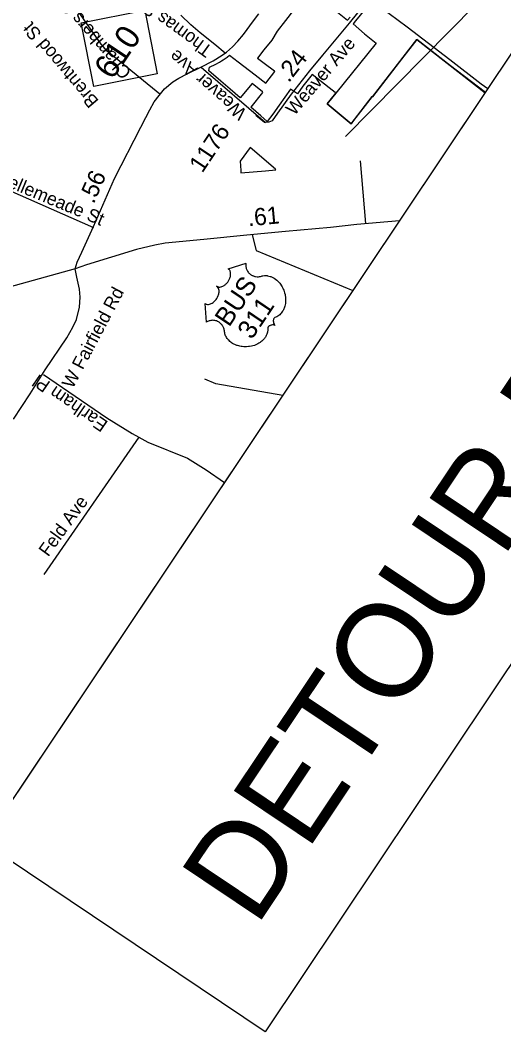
# Model space of a CAD drawing. Extents: x 1715610 to 1720914, y 798298 to 802505.
# Drawn here: x 1715978.1 to 1716054.7, y 799248.2 to 799408.2 of the extents above; entities that cross this region are included whole.
import ezdxf

# ---------------------------------------------------------------- set-up
doc = ezdxf.new("R2010")
doc.units = 0
doc.layers.add('Default', color=7, linetype='Continuous')
doc.layers.add('Prop DSN Text', color=7, linetype='Continuous')

msp = doc.modelspace()

# ---------------------------------------------------------------- linework, layer by layer
at = {"layer": 'Default'}
for p, q in [((1715972.32, 799278.02), (1716051.78, 799396.74)), ((1715972.32, 799278.02), (1716051.78, 799396.74)), ((1716032.86, 799376.02), (1716032.01, 799385.92)), ((1715968.74, 799384.6), (1715989.72, 799375.36)), ((1715996.89, 799342.19), (1715981.85, 799320.5))]:
    msp.add_line(p, q, dxfattribs=at)
for points in [[(1716000.21, 799396.44), (1715991.91, 799403.28), (1715990.94, 799404.35), (1715986.56, 799410.62), (1715991.72, 799414.54), (1715992.69, 799415.5), (1715993.27, 799416.38), (1715994.58, 799418.96), (1715994.78, 799419.39), (1715994.95, 799419.91), (1715995.07, 799420.44), (1715995.12, 799420.76), (1715995.19, 799421.4), (1715993.8, 799421.92), (1715992.13, 799422.61), (1715990.16, 799423.64), (1715988.78, 799424.55), (1715985.28, 799427.36)], [(1716027.99, 799416.77), (1716033.28, 799412.42), (1716034.06, 799411.66), (1716033.44, 799410.77), (1716031.22, 799408.06), (1716030.83, 799407.59), (1716032.62, 799405.99), (1716034.5, 799404.5), (1716028.09, 799396.64), (1716026.7, 799394.94), (1716030.53, 799391.78), (1716033.85, 799396.08), (1716033.88, 799396.05), (1716040.93, 799405.08), (1716051.74, 799396.68)], [(1716027.99, 799416.77), (1716033.28, 799412.42), (1716034.06, 799411.66), (1716033.44, 799410.77), (1716031.22, 799408.06), (1716030.83, 799407.59), (1716032.62, 799405.99), (1716034.5, 799404.5), (1716028.09, 799396.64), (1716026.7, 799394.94), (1716030.53, 799391.78), (1716033.85, 799396.08), (1716033.88, 799396.05), (1716040.93, 799405.08), (1716051.74, 799396.68)], [(1716065.19, 799416.77), (1716063.71, 799416.54), (1716056.96, 799412.37), (1716050.23, 799410.59), (1716029.64, 799389.75)], [(1716028.09, 799396.64), (1716027.97, 799396.72), (1716027.03, 799397.46), (1716024.35, 799399.55), (1716022.87, 799397.71), (1716022, 799396.51), (1716020.91, 799397.23), (1716019.14, 799394.7), (1716018.1, 799393.32), (1716017.21, 799392.15), (1716016.21, 799393.02), (1716014.66, 799394.38), (1716014.67, 799394.4), (1716016.56, 799396.74), (1716016.46, 799396.82), (1716014.86, 799398.13), (1716012.97, 799395.86), (1716011.34, 799397.27), (1716009.91, 799398.52), (1716008.01, 799400.17), (1716008.01, 799400.2), (1716008.11, 799400.71), (1716009.1, 799401.22), (1716009.7, 799401.54), (1716010, 799401.73), (1716010.26, 799401.9), (1716010.88, 799402.29), (1716011.24, 799402.6), (1716012.61, 799401.57), (1716015.33, 799399.51), (1716017.03, 799398.22), (1716018.46, 799400.05), (1716018.37, 799400.12), (1716016.76, 799401.33), (1716015.71, 799402.12), (1716015.73, 799402.15), (1716016.77, 799403.45), (1716018.01, 799405), (1716018.84, 799406.4), (1716020.16, 799408.1), (1716022.72, 799411.41)], [(1716028.09, 799396.64), (1716027.97, 799396.72), (1716027.03, 799397.46), (1716024.35, 799399.55), (1716022.87, 799397.71), (1716022, 799396.51), (1716020.91, 799397.23), (1716019.14, 799394.7), (1716018.1, 799393.32), (1716017.21, 799392.15), (1716016.21, 799393.02), (1716014.66, 799394.38), (1716014.67, 799394.4), (1716016.56, 799396.74), (1716016.46, 799396.82), (1716014.86, 799398.13), (1716012.97, 799395.86), (1716011.34, 799397.27), (1716009.91, 799398.52), (1716008.01, 799400.17), (1716008.01, 799400.2), (1716008.11, 799400.71), (1716009.1, 799401.22), (1716009.7, 799401.54), (1716010, 799401.73), (1716010.26, 799401.9), (1716010.88, 799402.29), (1716011.24, 799402.6), (1716012.61, 799401.57), (1716015.33, 799399.51), (1716017.03, 799398.22), (1716018.46, 799400.05), (1716018.37, 799400.12), (1716016.76, 799401.33), (1716015.71, 799402.12), (1716015.73, 799402.15), (1716016.77, 799403.45), (1716018.01, 799405), (1716018.84, 799406.4), (1716020.16, 799408.1), (1716022.72, 799411.41)], [(1716033.43, 799411.51), (1716031.53, 799409.34), (1716030.19, 799407.67), (1716025.98, 799402.65), (1716023.9, 799400.14), (1716021.02, 799396.44), (1716018.86, 799393.43), (1716018, 799392.24), (1716017.5, 799392.02), (1716016.79, 799391.99), (1716016, 799392.6), (1716015.44, 799393.06)], [(1716052.14, 799397.28), (1716051.13, 799398.06), (1716046.12, 799401.91), (1716039.37, 799407.05), (1716036.56, 799409.17), (1716033.43, 799411.51)], [(1716026.77, 799410.67), (1716029.92, 799408.14), (1716030.36, 799408.66)], [(1716026.77, 799410.67), (1716029.92, 799408.14), (1716030.36, 799408.66)], [(1715986.84, 799368.85), (1715987.13, 799369.88), (1715987.88, 799371.47), (1715989.71, 799375.55), (1715993.06, 799383.12), (1715997.21, 799391.26), (1715998, 799392.76), (1715998.63, 799393.99), (1715999.33, 799395.27), (1716000.1, 799396.27), (1716000.97, 799397.3), (1716002.29, 799398.39), (1716003.22, 799399.01), (1716004.58, 799399.68), (1716006.73, 799400.74), (1716008.66, 799401.74), (1716010.09, 799402.6), (1716010.8, 799403.12), (1716011.73, 799403.95), (1716012.58, 799404.82), (1716013.47, 799405.88), (1716015.08, 799408.04), (1716015.92, 799409.15)], [(1716010.59, 799402.92), (1716008.95, 799404.33), (1716006.63, 799406.14), (1716005.16, 799407.43), (1716003.54, 799408.95)], [(1716051.78, 799396.74), (1716046.27, 799400.95), (1716040.93, 799405.08), (1716038.14, 799401.5), (1716033.88, 799396.05), (1716033.85, 799396.08), (1716030.91, 799392.28), (1716030.53, 799391.78), (1716026.7, 799394.94), (1716028.1, 799396.63), (1716028.09, 799396.64)], [(1716051.78, 799396.74), (1716046.27, 799400.95), (1716040.93, 799405.08), (1716038.14, 799401.5), (1716033.88, 799396.05), (1716033.85, 799396.08), (1716030.91, 799392.28), (1716030.53, 799391.78), (1716026.7, 799394.94), (1716028.1, 799396.63), (1716028.09, 799396.64)], [(1716006.78, 799400.73), (1716016.94, 799391.96)], [(1716016.95, 799384.34), (1716018.59, 799384.47), (1716018.48, 799384.57), (1716018.52, 799384.57), (1716014.52, 799388.04), (1716012.92, 799385.84), (1716013.04, 799384.4), (1716013.06, 799384.12), (1716013.07, 799384.02), (1716016.95, 799384.34)], [(1716016.95, 799384.34), (1716018.59, 799384.47), (1716018.48, 799384.57), (1716018.52, 799384.57), (1716014.52, 799388.04), (1716012.92, 799385.84), (1716013.04, 799384.4), (1716013.06, 799384.12), (1716013.07, 799384.02), (1716016.95, 799384.34)], [(1716038.17, 799376.41), (1716031.4, 799375.82), (1716027.27, 799375.37), (1716020.1, 799374.74), (1716013.98, 799374.17), (1716007.2, 799373.48), (1716001.09, 799372.91), (1715999.44, 799372.56), (1715996.55, 799371.9), (1715988.64, 799369.45), (1715986.84, 799368.85)], [(1716014.86, 799374.19), (1716015.47, 799371.73), (1716030.8, 799365.4)], [(1715986.84, 799368.85), (1715962.99, 799362.25), (1715953.85, 799359.38), (1715949.64, 799358.24), (1715946.04, 799357.53), (1715944.36, 799357.29), (1715943.08, 799357.18), (1715942.09, 799357.37), (1715940.85, 799357.55), (1715939.75, 799357.81), (1715937.33, 799358.63), (1715933.11, 799360.09), (1715929.18, 799361.52), (1715923.03, 799363.8), (1715918.6, 799365.32), (1715911.73, 799367.84), (1715910.01, 799368.27), (1715908.5, 799368.4), (1715904.82, 799368.65)], [(1715977.08, 799345.07), (1715979.67, 799349.07), (1715982.09, 799352.83), (1715985.48, 799357.9), (1715986.44, 799359.59), (1715987.02, 799360.84), (1715987.52, 799362.75), (1715987.63, 799364.33), (1715987.53, 799365.6), (1715987.1, 799367.53), (1715986.84, 799368.85)], [(1715981.82, 799352.1), (1715991.82, 799345.25), (1715995.83, 799342.78), (1715996.89, 799342.19)], [(1716019.69, 799348.8), (1716009.1, 799350.65), (1716007.36, 799351.4)], [(1715996.89, 799342.19), (1715998.33, 799341.42), (1716004.6, 799338.87), (1716007.55, 799337.06), (1716010.47, 799335.02)]]:
    msp.add_lwpolyline(points, dxfattribs=at)
for points in [[(1715989.78, 799397.69), (1715987.79, 799407.74), (1715997.83, 799409.73), (1715999.82, 799399.69)], [(1716007.38, 799363.34), (1716007.47, 799363.29), (1716007.57, 799363.24), (1716007.63, 799363.23), (1716007.75, 799363.21), (1716007.91, 799363.21), (1716008.09, 799363.24), (1716008.26, 799363.29), (1716008.36, 799363.33), (1716008.52, 799363.42), (1716008.68, 799363.52), (1716008.84, 799363.66), (1716008.99, 799363.8), (1716009.13, 799363.97), (1716009.26, 799364.15), (1716009.37, 799364.36), (1716009.48, 799364.61), (1716009.52, 799364.73), (1716009.56, 799364.86), (1716009.58, 799365), (1716009.6, 799365.15), (1716009.6, 799365.28), (1716009.6, 799365.39), (1716009.57, 799365.56), (1716009.52, 799365.71), (1716009.49, 799365.78), (1716009.45, 799365.85), (1716009.36, 799365.96), (1716009.32, 799366.01), (1716009.22, 799366.09), (1716009.31, 799366.03), (1716009.37, 799366.01), (1716009.44, 799365.98), (1716009.51, 799365.97), (1716009.62, 799365.95), (1716009.72, 799365.95), (1716009.88, 799365.97), (1716009.96, 799365.99), (1716010.03, 799366.01), (1716010.21, 799366.09), (1716010.39, 799366.19), (1716010.47, 799366.24), (1716010.55, 799366.3), (1716010.65, 799366.38), (1716010.74, 799366.46), (1716010.82, 799366.55), (1716010.91, 799366.64), (1716010.98, 799366.74), (1716011.04, 799366.82), (1716011.11, 799366.93), (1716011.17, 799367.03), (1716011.23, 799367.14), (1716011.28, 799367.26), (1716011.32, 799367.36), (1716011.37, 799367.49), (1716011.4, 799367.62), (1716011.42, 799367.74), (1716011.44, 799367.9), (1716011.44, 799368.04), (1716011.43, 799368.15), (1716011.41, 799368.28), (1716011.37, 799368.42), (1716011.34, 799368.52), (1716011.29, 799368.59), (1716011.24, 799368.67), (1716011.17, 799368.74), (1716011.11, 799368.8), (1716011.06, 799368.84), (1716013.87, 799369.73), (1716013.86, 799369.68), (1716013.84, 799369.54), (1716013.83, 799369.42), (1716013.84, 799369.23), (1716013.85, 799369.14), (1716013.87, 799369.05), (1716013.89, 799368.96), (1716013.91, 799368.87), (1716013.95, 799368.77), (1716014, 799368.67), (1716014.05, 799368.56), (1716014.1, 799368.47), (1716014.21, 799368.31), (1716014.29, 799368.22), (1716014.36, 799368.14), (1716014.52, 799368.01), (1716014.6, 799367.95), (1716014.68, 799367.89), (1716014.76, 799367.84), (1716014.85, 799367.79), (1716014.95, 799367.75), (1716015.03, 799367.72), (1716015.14, 799367.68), (1716015.27, 799367.64), (1716015.4, 799367.61), (1716015.63, 799367.59), (1716015.87, 799367.59), (1716016.02, 799367.6), (1716016.15, 799367.63), (1716016.33, 799367.68), (1716016.43, 799367.71), (1716016.56, 799367.73), (1716016.78, 799367.76), (1716016.88, 799367.76), (1716016.98, 799367.76), (1716017.09, 799367.76), (1716017.2, 799367.75), (1716017.3, 799367.74), (1716017.51, 799367.69), (1716017.7, 799367.64), (1716017.8, 799367.6), (1716018.01, 799367.51), (1716018.11, 799367.46), (1716018.31, 799367.36), (1716018.53, 799367.21), (1716018.73, 799367.05), (1716018.95, 799366.84), (1716019.07, 799366.71), (1716019.21, 799366.55), (1716019.33, 799366.4), (1716019.49, 799366.16), (1716019.6, 799365.98), (1716019.71, 799365.75), (1716019.78, 799365.61), (1716019.85, 799365.45), (1716019.92, 799365.26), (1716019.99, 799365.04), (1716020.05, 799364.79), (1716020.08, 799364.6), (1716020.12, 799364.36), (1716020.13, 799364.22), (1716020.14, 799364.03), (1716020.14, 799363.77), (1716020.13, 799363.53), (1716020.1, 799363.33), (1716020.07, 799363.16), (1716020.02, 799362.95), (1716019.91, 799362.61), (1716019.86, 799362.49), (1716019.8, 799362.36), (1716019.74, 799362.24), (1716019.67, 799362.12), (1716019.57, 799361.97), (1716019.46, 799361.83), (1716019.34, 799361.7), (1716019.21, 799361.58), (1716019.07, 799361.45), (1716018.92, 799361.35), (1716018.75, 799361.26), (1716018.45, 799361.12), (1716018.36, 799361.07), (1716018.33, 799361.04), (1716018.26, 799360.95), (1716018.22, 799360.86), (1716018.2, 799360.74), (1716018.19, 799360.67), (1716018.19, 799360.57), (1716018.2, 799360.49), (1716018.21, 799360.38), (1716018.24, 799360.3), (1716018.25, 799360.24), (1716018.31, 799360.1), (1716018.35, 799360.04), (1716018.4, 799359.97), (1716018.48, 799359.89), (1716018.34, 799359.94), (1716018.23, 799359.96), (1716018.14, 799359.96), (1716018.05, 799359.96), (1716017.93, 799359.94), (1716017.83, 799359.92), (1716017.72, 799359.89), (1716017.62, 799359.84), (1716017.55, 799359.8), (1716017.49, 799359.76), (1716017.43, 799359.7), (1716017.39, 799359.65), (1716017.36, 799359.6), (1716017.33, 799359.53), (1716017.33, 799359.4), (1716017.33, 799359.28), (1716017.33, 799359.15), (1716017.31, 799359.01), (1716017.3, 799358.9), (1716017.27, 799358.79), (1716017.24, 799358.65), (1716017.19, 799358.51), (1716017.13, 799358.38), (1716017.08, 799358.26), (1716017.01, 799358.14), (1716016.94, 799358.03), (1716016.87, 799357.93), (1716016.79, 799357.83), (1716016.71, 799357.72), (1716016.59, 799357.59), (1716016.48, 799357.49), (1716016.36, 799357.38), (1716016.23, 799357.28), (1716016.09, 799357.18), (1716015.89, 799357.05), (1716015.75, 799356.97), (1716015.51, 799356.85), (1716015.2, 799356.73), (1716014.95, 799356.66), (1716014.76, 799356.61), (1716014.45, 799356.55), (1716014.26, 799356.52), (1716013.93, 799356.5), (1716013.7, 799356.5), (1716013.53, 799356.51), (1716013.28, 799356.53), (1716013.12, 799356.55), (1716012.91, 799356.59), (1716012.71, 799356.64), (1716012.53, 799356.69), (1716012.42, 799356.73), (1716012.23, 799356.8), (1716012.1, 799356.86), (1716011.93, 799356.94), (1716011.75, 799357.04), (1716011.59, 799357.15), (1716011.47, 799357.24), (1716011.32, 799357.35), (1716011.18, 799357.48), (1716011.06, 799357.61), (1716010.98, 799357.7), (1716010.89, 799357.82), (1716010.79, 799357.97), (1716010.71, 799358.11), (1716010.65, 799358.25), (1716010.58, 799358.4), (1716010.54, 799358.54), (1716010.5, 799358.71), (1716010.47, 799358.87), (1716010.45, 799359.02), (1716010.42, 799359.2), (1716010.39, 799359.3), (1716010.35, 799359.44), (1716010.3, 799359.55), (1716010.25, 799359.64), (1716010.18, 799359.78), (1716010.12, 799359.87), (1716010.02, 799360), (1716009.94, 799360.08), (1716009.84, 799360.18), (1716009.74, 799360.27), (1716009.61, 799360.37), (1716009.49, 799360.44), (1716009.35, 799360.52), (1716009.2, 799360.58), (1716009.07, 799360.62), (1716008.91, 799360.66), (1716008.79, 799360.68), (1716008.62, 799360.69), (1716008.44, 799360.68), (1716008.29, 799360.66), (1716008.15, 799360.63), (1716008.03, 799360.6), (1716007.92, 799360.56), (1716007.8, 799360.5), (1716007.69, 799360.43), (1716007.63, 799360.39)]]:
    msp.add_lwpolyline(points, close=True, dxfattribs=at)
at = {"layer": 'Prop DSN Text'}
for points in [[(1715972.32, 799278.02), (1716250.51, 799693.66), (1715888.23, 799936.14), (1715610.03, 799520.5)], [(1715972.32, 799278.02), (1716250.51, 799693.66), (1716295.13, 799663.8), (1716016.93, 799248.16)]]:
    msp.add_lwpolyline(points, close=True, dxfattribs=at)

# ---------------------------------------------------------------- texts
at = {"layer": 'Default'}
for s, height, rotation, p in [('Chambers St', 2.0663, 130.7033, (1715995.86, 799399.95)), ('Thomas St', 2.066, 144.0353, (1716008.73, 799403.81)), ('Brentwood St', 2.0663, 130.2929, (1715990.65, 799395.4)), ('610', 3.806, 56.2051, (1715992.72, 799398.58)), ('Weaver Ave', 2.066, 49.4366, (1716021.54, 799392.96)), ('Weaver Ave', 2.066, 138.5938, (1716014.13, 799393.72)), ('.24', 2.719, 52.1746, (1716020.64, 799398.16)), ('1176', 2.719, 56.2051, (1716006.95, 799383.87)), ('Bellemeade St', 2.0663, 337.4353, (1715974.29, 799382.51)), ('.56', 2.719, 66.1133, (1715989.75, 799378.99)), ('.61', 2.719, 5.3605, (1716014.26, 799375.56)), ('BUS', 2.991, 56.2051, (1716011.2, 799359.5)), ('W Fairfield Rd', 2.0663, 62.1189, (1715986.44, 799349.76)), ('311', 2.991, 56.2051, (1716014.79, 799357.51)), ('Earlham Pl', 2.066, 145.5439, (1715992.16, 799344.59)), ('Feld Ave', 2.066, 53.9761, (1715982.55, 799323.18))]:
    msp.add_text(s, height=height, rotation=rotation, dxfattribs=at).set_placement(p)
at = {"layer": 'Prop DSN Text'}
msp.add_text('DETOUR ROUTE', height=15, rotation=56.2051, dxfattribs=at).set_placement((1716015.44, 799264.53))

doc.saveas('drawing.dxf')
